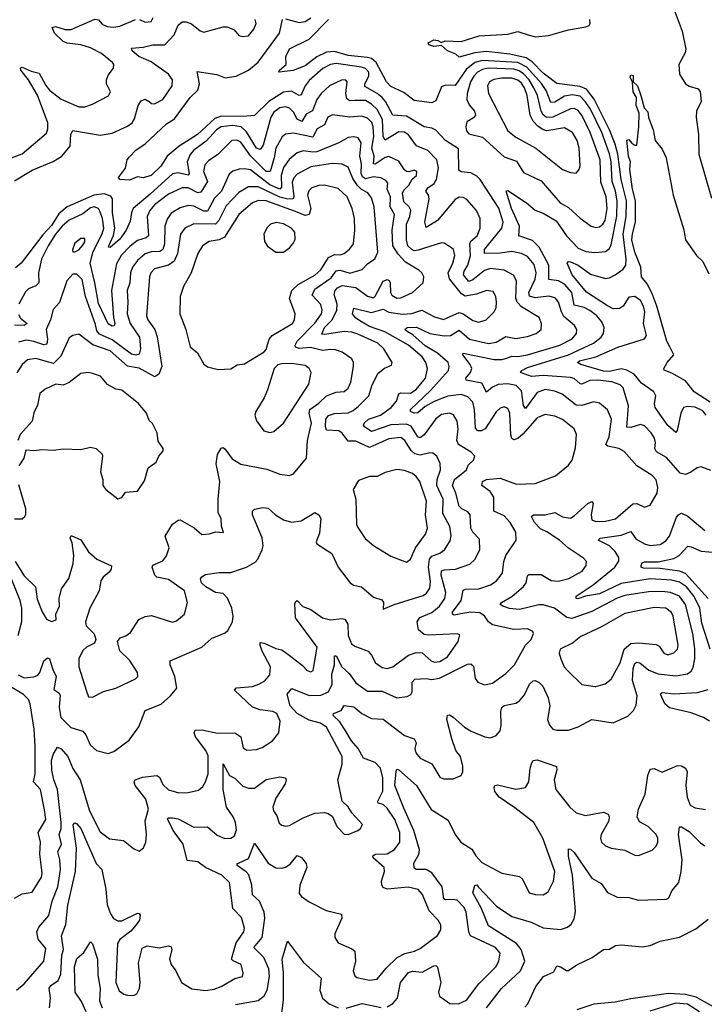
# Model space of a CAD drawing. Extents: x 1550320 to 1685906, y 509093 to 640511.
# Tile 261 of 532: x 1659812 to 1663322, y 527713 to 532764. Entities that reach past the tile are written whole.
import ezdxf

# ---------------------------------------------------------------- set-up
doc = ezdxf.new("R2010")
doc.units = 0

msp = doc.modelspace()

# ---------------------------------------------------------------- linework, layer by layer
at = {"layer": '0CON20XD'}
for points in [[(1663142.2, 532885), (1663207.7, 532705), (1663226.5, 532613.5), (1663222.8, 532595), (1663191.8, 532535), (1663194.7, 532485), (1663225.2, 532435.2), (1663245, 532422.8), (1663289.8, 532409.8), (1663300.4, 532395), (1663306.5, 532345), (1663281.9, 532295), (1663280.8, 532265), (1663291.6, 532175), (1663292.9, 532075), (1663359.2, 531849.2)], [(1659705, 532031.2), (1659825, 532076), (1659948.4, 532181.6), (1659956.6, 532205), (1659956.2, 532235), (1659903.1, 532376.9), (1659856.4, 532456.4), (1659818.1, 532505), (1659815, 532517.5), (1659825, 532520), (1659870, 532500), (1659910.7, 532490.7), (1659945, 532426.2), (1659965, 532402.4), (1660025, 532356.9), (1660115, 532317.7), (1660145, 532317.1), (1660185, 532330.4), (1660266.7, 532373.3), (1660276.5, 532395), (1660257.5, 532435), (1660256.6, 532455), (1660265, 532480.6), (1660292.9, 532515), (1660294.3, 532535), (1660287.1, 532545), (1660231.7, 532591.7), (1660175, 532620), (1660125.8, 532635.8), (1660055, 532644.4), (1660035, 532652.1), (1659989.6, 532695), (1659978, 532725), (1659995, 532730), (1660045, 532714.2), (1660075, 532714.8), (1660196.8, 532766.8), (1660215, 532763.3), (1660235, 532741.2), (1660260.1, 532730.1), (1660295, 532725.8), (1660325, 532731.1), (1660405.6, 532765.6)], [(1659785, 531938.2), (1659875, 531991.6), (1659982.6, 532037.4), (1660027.5, 532065), (1660070.8, 532115), (1660073.3, 532176.7), (1660084.6, 532195.4), (1660225, 532171.9), (1660285, 532181.5), (1660365, 532217.9), (1660388.9, 532235), (1660400, 532255), (1660419.2, 532325), (1660435, 532348.1), (1660455, 532356), (1660475, 532344.3), (1660486.7, 532335), (1660503, 532333), (1660545, 532355.6), (1660593.3, 532425), (1660595.5, 532455), (1660575, 532485.4), (1660485, 532548), (1660422.7, 532575), (1660388.1, 532605), (1660385, 532618.8), (1660445, 532623.3), (1660495, 532634.7), (1660555.8, 532635), (1660603.9, 532686.1), (1660625, 532736), (1660645, 532753.1), (1660665, 532752.9), (1660692.6, 532742.6), (1660736.4, 532706.4), (1660755, 532700.6), (1660855, 532727.5), (1660875, 532727.5), (1660911.7, 532711.7), (1660935, 532683.1), (1660955, 532678.6), (1660985, 532680.8), (1661012.5, 532715), (1661024.4, 532745), (1661018.6, 532765)], [(1660933.4, 528436.6), (1660985, 528460.4), (1661015, 528540), (1661085, 528437.9), (1661125, 528413.3), (1661155, 528410.8), (1661175, 528417.1), (1661197.6, 528432.4), (1661235, 528476.4), (1661256.3, 528466.3), (1661281.1, 528435), (1661283.3, 528415), (1661248.2, 528325), (1661245, 528281.2), (1661256.3, 528266.3), (1661295, 528239.4), (1661383.8, 528195), (1661460.8, 528175), (1661462.5, 528155), (1661427.5, 528075), (1661426.9, 528055), (1661445, 528028.6), (1661515, 527997.3), (1661529.5, 527985), (1661533.3, 527935), (1661522.1, 527885), (1661529.5, 527859.5), (1661540.2, 527850.2), (1661605, 527837.5), (1661645, 527842.1), (1661691.1, 527898.9), (1661747.3, 527952.7), (1661785.7, 527974.3), (1661835.6, 527985.6), (1661865, 527999.2), (1661953.7, 528066.3), (1661970.8, 528095), (1661971.2, 528121.2), (1661956.5, 528145), (1661911.9, 528191.9), (1661876.6, 528276.6), (1661855, 528302.9), (1661804, 528314), (1661695, 528304.2), (1661675, 528313.1), (1661667.8, 528325), (1661665.9, 528345), (1661682.8, 528395), (1661680.9, 528415), (1661624.5, 528465), (1661622.5, 528475), (1661636.3, 528483.7), (1661695, 528484.7), (1661732.9, 528507.1), (1661761.1, 528545), (1661761.2, 528595), (1661735, 528660.5), (1661695, 528719.7), (1661675, 528737.5), (1661650, 528745), (1661648.7, 528755), (1661673.8, 528806.2), (1661673.5, 528875), (1661662, 528925), (1661635, 528953.9), (1661574.5, 528975), (1661547.8, 529025), (1661512.9, 529065), (1661485, 529111.2), (1661452.9, 529162.9), (1661419.4, 529195), (1661421.2, 529205), (1661459.1, 529220.9), (1661475, 529246), (1661525, 529240), (1661565.6, 529205.6), (1661615, 529180), (1661675, 529176.2), (1661785, 529091.9), (1661835, 529074.4), (1661844.5, 529055), (1661837.8, 529025), (1661843, 529003), (1661865.8, 528975), (1661925, 528947.5), (1661965, 528878.1), (1661985, 528869.4), (1662035, 528870.6), (1662075, 528886.2), (1662083.3, 528905), (1662083.6, 528935), (1662071.3, 528985), (1662048.6, 529015), (1662027.5, 529075), (1662002.5, 529175), (1662004.3, 529195.7), (1662015, 529197.5), (1662035, 529186.7), (1662092.7, 529135), (1662125.7, 529115), (1662196.7, 529085), (1662225, 529080.5), (1662255, 529091.4), (1662274.7, 529115.3), (1662280.7, 529145), (1662277.7, 529215), (1662283.8, 529235), (1662295, 529245.4), (1662355, 529257.2), (1662375, 529269.2), (1662399.2, 529300.8), (1662425.6, 529355), (1662445, 529372.9), (1662455, 529374.2), (1662475, 529364.3), (1662494.6, 529344.6), (1662520.5, 529285), (1662529.1, 529245), (1662517.3, 529175), (1662527.5, 529145), (1662545, 529124.5), (1662565, 529118.8), (1662625, 529119.6), (1662675, 529137.1), (1662745, 529174.5), (1662855, 529157.1), (1662929.3, 529190.7), (1662959.1, 529220.9), (1662972.7, 529247.3), (1662978.3, 529295), (1662954, 529375), (1662956.3, 529435), (1662965, 529462.2), (1662975, 529468.8), (1662992, 529465), (1663036.6, 529426.6), (1663085, 529408), (1663175, 529398.4), (1663235, 529409.2), (1663255, 529421.9), (1663265, 529441.2), (1663273.3, 529485), (1663273.2, 529536.8), (1663263.5, 529615), (1663226.2, 529765), (1663195, 529806.5), (1663149.2, 529825), (1663105, 529830.8), (1663035, 529829.6), (1662915, 529810.2), (1662875, 529796.4), (1662745, 529729), (1662641.8, 529691.8), (1662616.7, 529696.7), (1662553.5, 529745), (1662495, 529763), (1662473.1, 529763.1), (1662375, 529738.5), (1662323.7, 529743.7), (1662289.2, 529755), (1662275.6, 529765), (1662282.2, 529775), (1662335, 529805.4), (1662395, 529857.1), (1662408.4, 529875), (1662415, 529911.2), (1662422.3, 529917.7), (1662485, 529917.6), (1662536.8, 529886.8), (1662574.2, 529884.2), (1662627.1, 529897.1), (1662695, 529934.5), (1662715.8, 529965), (1662718, 529985), (1662702.6, 530002.6), (1662625, 530053.1), (1662580, 530095), (1662515, 530137.8), (1662482.1, 530152.1), (1662450.4, 530185), (1662435.8, 530215), (1662445.6, 530224.4), (1662505.9, 530224.1), (1662555, 530236.2), (1662594.6, 530214.6), (1662635, 530207.8), (1662655, 530219.1), (1662725, 530282.7), (1662745, 530291.9), (1662752.2, 530282.2), (1662741.1, 530225), (1662745, 530199.2), (1662765, 530190.4), (1662815, 530190.9), (1662866.1, 530203.9), (1662955, 530280), (1662975, 530282.3), (1663015.8, 530264.2), (1663045, 530274.2), (1663080.4, 530335), (1663083.8, 530365), (1663075, 530404), (1663055, 530426.5), (1662975, 530476.4), (1662911.7, 530548.3), (1662884.2, 530564.2), (1662826.5, 530576.5), (1662817.3, 530585), (1662833.3, 530625), (1662846, 530715), (1662825, 530762.2), (1662785, 530797.9), (1662755, 530804), (1662694.2, 530785.8), (1662665, 530786.5), (1662593.2, 530843.2), (1662555, 530858.9), (1662505, 530867.4), (1662465, 530851.8), (1662405, 530769.6), (1662395.2, 530785.2), (1662385, 530860.5), (1662357.5, 530887.5), (1662315, 530895.5), (1662265, 530892.1), (1662235, 530879), (1662205, 530853.5), (1662180.5, 530900.5), (1662101.4, 530915), (1662098.5, 530925), (1662123.3, 530955), (1662129.5, 530975), (1662121.6, 530995), (1662083.1, 531045), (1662086.1, 531053.9), (1662245, 531020.8), (1662285, 531021.3), (1662315, 531030), (1662335, 531038.3), (1662365, 531036.7), (1662415, 531045.2), (1662580.5, 531095), (1662645, 531126.9), (1662667.2, 531155), (1662668, 531175), (1662656.1, 531196.1), (1662602.2, 531242.2), (1662589.3, 531265), (1662575, 531315.6), (1662557.1, 531337.1), (1662525, 531345.7), (1662455, 531337.7), (1662425.5, 531345.5), (1662422.9, 531365), (1662455, 531433.5), (1662459.6, 531465), (1662448.6, 531508.6), (1662415, 531549.7), (1662385, 531565.7), (1662335.2, 531575.2), (1662275, 531566.8), (1662195.4, 531565.4), (1662195.3, 531585), (1662283.8, 531695), (1662291.2, 531725), (1662268, 531798), (1662172, 531945), (1662155, 531962.2), (1662125, 531978.3), (1662075, 531983.8), (1662063, 531993), (1662061.5, 532101.5), (1661995.6, 532145), (1661945, 532197.9), (1661925, 532208), (1661885, 532214.7), (1661795, 532269), (1661725, 532274.6), (1661687, 532345), (1661669.8, 532365), (1661645, 532385.5), (1661581, 532421), (1661581.7, 532435), (1661601, 532475), (1661602.6, 532495), (1661585, 532514), (1661565, 532521), (1661435, 532539.7), (1661405, 532534.3), (1661366.4, 532513.6), (1661295, 532452.1), (1661274.9, 532425.1), (1661255, 532378.9), (1661245, 532375.4), (1661205, 532398), (1661165, 532392), (1661088.8, 532345), (1661015, 532272.7), (1660957.6, 532267.6), (1660845, 532269), (1660811.8, 532258.2), (1660723, 532175), (1660629.5, 532115), (1660568.5, 532065), (1660535, 532013.5), (1660485, 531964.4), (1660445, 531952.5), (1660415, 531958), (1660375, 531941.8), (1660324.3, 531944.3), (1660318.8, 531955), (1660355, 532002.5), (1660362.9, 532045), (1660375, 532060), (1660407.5, 532095), (1660455, 532128.1), (1660565, 532230.3), (1660605.4, 532255), (1660686, 532365), (1660725, 532402.5), (1660733.3, 532435), (1660721.7, 532498.3), (1660823, 532483), (1660865.3, 532465.3), (1660922.2, 532475), (1660985.4, 532505), (1661035, 532547.2), (1661143, 532695), (1661158.6, 532765)], [(1660425.5, 532765.5), (1660455, 532751.4), (1660485, 532755.8), (1660495.6, 532775)], [(1663355, 530451.5), (1663305, 530470), (1663285, 530465.8), (1663253.3, 530443.3), (1663225, 530431.1), (1663197.6, 530437.6), (1663128, 530518), (1663076.7, 530546.7), (1663067.8, 530565), (1663071.4, 530595), (1663066.9, 530616.9), (1663049.7, 530645), (1663015, 530680.4), (1662995, 530687.6), (1662945, 530671.9), (1662924.2, 530674.2), (1662932.7, 530782.7), (1662906, 530875), (1662890.5, 530890.5), (1662846.8, 530906.8), (1662775, 530915.6), (1662735, 530914.2), (1662694.3, 530894.3), (1662685, 530895.9), (1662655, 530923.1), (1662635, 530929.3), (1662495, 530938.6), (1662435, 530934.1), (1662378.6, 530955), (1662385.4, 530965), (1662415, 530980.8), (1662625, 531045.4), (1662754.3, 531105.7), (1662793.4, 531135), (1662804.7, 531155), (1662808.2, 531185), (1662796.4, 531215), (1662770.6, 531245), (1662735, 531272.6), (1662705, 531287.6), (1662655, 531299.4), (1662642.1, 531365), (1662605, 531407.5), (1662575, 531424.4), (1662525, 531431.9), (1662524.2, 531504.2), (1662475, 531597.5), (1662441.1, 531631.1), (1662371.5, 531655), (1662373.7, 531705), (1662332.5, 531795), (1662306, 531884), (1662315, 531888.6), (1662410.6, 531825), (1662455, 531787.1), (1662495, 531771.4), (1662561.7, 531731.7), (1662615, 531654.7), (1662675, 531591.8), (1662715, 531575.3), (1662759.7, 531569.7), (1662815.3, 531574.7), (1662835, 531590.5), (1662845, 531609.4), (1662873, 531757), (1662874.6, 531835), (1662866.6, 531885), (1662848.7, 531935), (1662844.1, 532035), (1662835, 532076.9), (1662795.9, 532185), (1662737.9, 532305), (1662713.4, 532343.4), (1662685, 532372.2), (1662645, 532379.1), (1662605, 532371.2), (1662555, 532341.1), (1662535, 532339.7), (1662510.9, 532400.9), (1662487.7, 532437.7), (1662411.2, 532521.2), (1662365, 532544.4), (1662185, 532555.5), (1662146, 532544), (1662101.3, 532508.7), (1662045, 532427.1), (1661995, 532428.2), (1661975, 532419.1), (1661945, 532347.5), (1661925, 532337.7), (1661835, 532350.4), (1661781.3, 532391.3), (1661715, 532421.3), (1661691.6, 532445), (1661640.2, 532545), (1661615, 532564.9), (1661595, 532571), (1661495, 532581.2), (1661425, 532601), (1661385, 532598.3), (1661335, 532574.4), (1661275, 532527.3), (1661214.5, 532504.5), (1661140, 532495), (1661143.8, 532505), (1661177.1, 532535), (1661175.8, 532575), (1661194.2, 532615), (1661295.3, 532664.7), (1661394.9, 532765.1)], [(1661175, 532769.1), (1661245, 532750.5), (1661275, 532755.8), (1661305, 532774.1)], [(1662424.4, 532685), (1662456.8, 532676.8), (1662523.5, 532683.5), (1662625, 532712), (1662715, 532727.1), (1662731.2, 532735), (1662736.9, 532745), (1662735.6, 532765)], [(1663332, 530735), (1663315, 530758.4), (1663275, 530777.1), (1663235, 530780.2), (1663215.6, 530774.4), (1663201.7, 530745), (1663183.2, 530656.8), (1663175, 530646), (1663135, 530682.9), (1663070, 530775), (1663066.4, 530795), (1663073.1, 530835), (1663062.9, 530855), (1663000.5, 530900.5), (1662962, 530945), (1662925, 530965.9), (1662895, 530972.4), (1662835, 530959.3), (1662805, 530961.8), (1662688.6, 530995), (1662671.5, 531005), (1662681.5, 531015), (1662764.8, 531035.2), (1662878.6, 531085), (1663015, 531126.9), (1663025.5, 531145), (1663010, 531205), (1663017.1, 531265), (1663010.3, 531295), (1662995, 531324.4), (1662965, 531344.6), (1662935, 531340.6), (1662905.9, 531294.1), (1662887.4, 531282.6), (1662855, 531281.4), (1662825, 531296.7), (1662717.3, 531367.3), (1662644.1, 531455), (1662618.6, 531515), (1662625, 531524), (1662635, 531522.7), (1662675, 531505.2), (1662739.1, 531459.1), (1662815, 531437.2), (1662835, 531439.5), (1662865, 531455.3), (1662905.2, 531484.8), (1662918.8, 531505), (1662921.4, 531535), (1662906, 531664), (1662921.9, 531755), (1662922.2, 531835), (1662894.9, 531945), (1662877.6, 532075), (1662864.7, 532125), (1662835, 532198.7), (1662757.3, 532357.3), (1662717.3, 532407.3), (1662685, 532421.1), (1662565, 532436.3), (1662495, 532489.7), (1662438.4, 532548.4), (1662408.5, 532568.5), (1662325, 532587.4), (1662205, 532600.5), (1662145.8, 532594.2), (1662065, 532572.9), (1662047.1, 532587.1), (1662004.5, 532604.5), (1661975, 532632.5), (1661935, 532626), (1661910, 532635), (1661906.2, 532645), (1661935, 532660.6), (1661955, 532658.1), (1661975, 532646.7), (1661993.8, 532656.2), (1662075, 532652.3), (1662167.9, 532682.1), (1662315, 532690.6), (1662365, 532703.3), (1662424.4, 532685)], [(1662765, 531697.8), (1662785, 531701.2), (1662802.2, 531715), (1662812.7, 531735), (1662824.2, 531795.8), (1662819, 531855), (1662791.3, 531931.3), (1662787.9, 532045), (1662736.1, 532185), (1662695, 532271.1), (1662675, 532299.2), (1662655, 532308.3), (1662635, 532307.3), (1662544.6, 532265), (1662512.8, 532262.8), (1662495.5, 532275.5), (1662484.5, 532294.5), (1662467, 532375), (1662448.4, 532415), (1662424, 532455), (1662395, 532487.1), (1662372.5, 532502.5), (1662345, 532510.9), (1662213.8, 532516.2), (1662185, 532509.6), (1662159.5, 532495), (1662140, 532475), (1662123.8, 532445), (1662105.9, 532385), (1662104.8, 532355), (1662116.8, 532326.8), (1662143.8, 532295), (1662149.5, 532275), (1662139.1, 532260.9), (1662105, 532240), (1662099.4, 532215), (1662103.3, 532195), (1662115, 532179.2), (1662185, 532161.4), (1662295, 532060), (1662358.8, 532038.8), (1662395, 531981.2), (1662485, 531937.1), (1662582.9, 531825), (1662625, 531800.8), (1662685, 531745.4), (1662741.9, 531705), (1662765, 531697.8)], [(1662665, 531977.5), (1662680.6, 531995), (1662686, 532014), (1662680.9, 532105), (1662669.7, 532145), (1662645.2, 532185.2), (1662605, 532210.3), (1662514.8, 532194.8), (1662495, 532198.7), (1662467.5, 532217.5), (1662444.3, 532244.3), (1662428.9, 532275), (1662413, 532375), (1662400, 532415), (1662385, 532438.1), (1662365, 532454.2), (1662335, 532464.2), (1662282.5, 532465), (1662242.1, 532457.9), (1662219.6, 532445), (1662210, 532425), (1662215.8, 532385), (1662314.4, 532194.4), (1662355, 532161.1), (1662458.1, 532105), (1662595, 531996.4), (1662635, 531980), (1662665, 531977.5)], [(1663351.7, 530801.7), (1663269.4, 530855), (1663225, 530910.8), (1663155, 530951.2), (1663116.4, 530966.4), (1663113.8, 530975), (1663132, 531005), (1663165.4, 531045), (1663145, 531085.5), (1663128.9, 531115), (1663078.1, 531295), (1663053, 531363), (1663029.6, 531409.6), (1663000.5, 531445), (1662996.9, 531495), (1662965, 531570.9), (1662951, 531635), (1662952.9, 531665), (1662968.9, 531725), (1662969.5, 531835), (1662954.4, 531895.6), (1662940.7, 531995), (1662942.9, 532035), (1662933.3, 532065), (1662924.2, 532145.8), (1662935, 532150), (1662950.7, 532130.7), (1662965, 532120), (1662975, 532120), (1662986.2, 532215), (1662987.5, 532285), (1662972.1, 532325), (1662974.2, 532365), (1662957.1, 532395), (1662954.2, 532444.2), (1662941.1, 532468.9), (1662945, 532482), (1662957.4, 532477.4), (1662957.5, 532445), (1662979.4, 532425), (1662995.7, 532375.7), (1663012.7, 532312.7), (1663032.2, 532292.2), (1663035, 532262.5), (1663059.7, 532199.7), (1663070, 532145), (1663105, 532100), (1663126.4, 532056.4), (1663162.5, 531865), (1663216.8, 531686.8), (1663226, 531635), (1663281.2, 531555), (1663315, 531523.8), (1663345, 531460)], [(1661500.7, 529410.7), (1661535, 529362.1), (1661595, 529319.1), (1661669.4, 529319.4), (1661745.3, 529285.3), (1661798, 529292), (1661817.8, 529302.2), (1661824, 529316), (1661824.7, 529365), (1661838.2, 529381.8), (1661895, 529384.7), (1661925, 529379.6), (1661963.8, 529386.2), (1662108.3, 529458.3), (1662125, 529459.1), (1662138, 529448), (1662146.5, 529385), (1662160.8, 529365), (1662195, 529352), (1662235, 529360.3), (1662305, 529409.5), (1662349.2, 529455), (1662405, 529555.8), (1662434, 529585), (1662446.7, 529615), (1662443.3, 529625), (1662415, 529640), (1662345, 529635.4), (1662235, 529660), (1662215, 529674.5), (1662195.2, 529705.2), (1662171.1, 529721.1), (1662125, 529724.8), (1662074.1, 529715.9), (1662039.6, 529709.6), (1662030.5, 529715), (1662030.9, 529725), (1662074.8, 529785), (1662085, 529837.8), (1662096.7, 529843.3), (1662165, 529845.3), (1662225, 529864.7), (1662255, 529883.9), (1662287.3, 529925), (1662293.5, 529985), (1662304.1, 530015), (1662357.1, 530095), (1662354.6, 530135), (1662325.9, 530185), (1662295, 530219.1), (1662243.4, 530243.4), (1662242.6, 530315), (1662224.4, 530344.4), (1662180.5, 530375), (1662184.5, 530395), (1662205, 530405.8), (1662275, 530412), (1662358.3, 530381.7), (1662455, 530384.6), (1662558.8, 530425), (1662625, 530479.2), (1662644.4, 530505), (1662662.1, 530567.9), (1662667, 530637), (1662654.6, 530665), (1662594, 530714), (1662555, 530730), (1662505, 530738.5), (1662465, 530721.6), (1662392, 530638), (1662365, 530615.3), (1662345, 530609.4), (1662335, 530615.6), (1662329.4, 530635), (1662325, 530746.2), (1662315, 530769.2), (1662295, 530778.5), (1662275, 530771.1), (1662255, 530753.3), (1662198.2, 530665), (1662180, 530655), (1662160, 530655), (1662148.7, 530668.7), (1662143.7, 530765), (1662135, 530802.2), (1662109.9, 530829.9), (1662075, 530841.5), (1662006.6, 530833.4), (1661936, 530805), (1661890.2, 530779.8), (1661852.8, 530747.2), (1661835, 530746.3), (1661815, 530754), (1661815.5, 530765), (1661917.8, 530862.2), (1662009.7, 530965), (1662014.1, 530985), (1662008.1, 531005), (1661953.2, 531053.2), (1661891.2, 531091.2), (1661827.3, 531147.3), (1661797.7, 531165), (1661786.5, 531175), (1661798, 531185), (1661846.4, 531186.4), (1661915, 531154.1), (1661988.3, 531141.7), (1662021.1, 531145), (1662065, 531170.9), (1662118.2, 531125), (1662215, 531102.4), (1662255, 531109.7), (1662305, 531139.7), (1662355, 531128.4), (1662415, 531138.6), (1662460, 531155), (1662485.4, 531175), (1662487.3, 531205), (1662475, 531236.4), (1662385, 531291.1), (1662362.4, 531315), (1662356.2, 531335), (1662358.4, 531425), (1662344.2, 531454.2), (1662295, 531479.5), (1662225, 531488.1), (1662195, 531477.4), (1662135, 531429.6), (1662115, 531422), (1662087, 531455), (1662090.8, 531475), (1662109.3, 531505), (1662122.4, 531555), (1662118.9, 531615), (1662125, 531627.8), (1662156.6, 531655), (1662171.8, 531695), (1662171.8, 531745), (1662154.6, 531785), (1662105, 531842.7), (1662085, 531852.9), (1662065, 531854.7), (1662045, 531842.7), (1661954.1, 531735), (1661895, 531697.5), (1661888.7, 531725), (1661911, 531845), (1661907.4, 531865), (1661894.6, 531885), (1661905, 531902), (1661936.5, 531923.5), (1661948.4, 531945), (1661959.1, 532005), (1661950.9, 532045), (1661905, 532093.7), (1661846.4, 532116.4), (1661805, 532173.1), (1661785, 532187.5), (1661755, 532189.1), (1661685, 532146.4), (1661675.9, 532165.9), (1661671.5, 532251.5), (1661644.1, 532304.1), (1661615, 532331.7), (1661585, 532349.3), (1661530.7, 532349.3), (1661505, 532347.3), (1661488.4, 532358.4), (1661483, 532385), (1661490, 532445), (1661484.5, 532454.5), (1661465.4, 532455.4), (1661399.5, 532425), (1661357.5, 532385), (1661335, 532354.5), (1661313.4, 532296.6), (1661280.3, 532279.7), (1661258.2, 532241.8), (1661235, 532253.9), (1661215, 532290), (1661195, 532309.7), (1661175, 532317.9), (1661145, 532312.2), (1661115, 532289.7), (1661098.6, 532265), (1661060, 532120), (1661045, 532098.8), (1661025, 532105.8), (1660975, 532188.7), (1660947.2, 532215), (1660902.2, 532222.2), (1660845, 532214.5), (1660821.1, 532198.9), (1660768.5, 532141.5), (1660705, 532095.8), (1660685, 532073.2), (1660670.2, 532035), (1660680, 531975), (1660675, 531966.5), (1660625, 531978.9), (1660595, 531974.3), (1660480, 531870), (1660394.2, 531795.8), (1660384.4, 531775), (1660378.4, 531731.6), (1660357.3, 531685), (1660325, 531638.9), (1660275, 531595.8), (1660267.5, 531597.5), (1660268.1, 531605), (1660292.2, 531657.8), (1660299.8, 531695), (1660287, 531775), (1660287.5, 531845), (1660279.6, 531859.6), (1660245, 531870.8), (1660192.1, 531865), (1660055.7, 531804.3), (1660012.2, 531767.8), (1659975, 531709.2), (1659930.1, 531659.9), (1659820, 531515), (1659789.4, 531490.6)], [(1659795, 527786), (1659835, 527817.5), (1659936.3, 527933.7), (1659945, 528000), (1659906.6, 528046.6), (1659899.4, 528085), (1659910.4, 528109.6), (1659961.4, 528168.6), (1659978.6, 528241.4), (1660006.9, 528315), (1660021, 528405), (1660018, 528455), (1660007, 528495), (1660025.2, 528535), (1660013.6, 528585), (1660023.9, 528615), (1660024.3, 528645), (1660005.2, 528815), (1659986.1, 528865), (1659976.9, 528915), (1659974.7, 528965), (1659985, 528998.6), (1660005, 529032), (1660025, 529023.1), (1660057.8, 528985), (1660083.4, 528923.4), (1660122.3, 528865), (1660170, 528705), (1660225, 528598.1), (1660272.4, 528562.4), (1660343.4, 528553.4), (1660395, 528512), (1660425, 528498.8), (1660446.2, 528515), (1660459.2, 528545), (1660462.2, 528585), (1660454.7, 528655), (1660472.4, 528715), (1660458, 528765), (1660404.5, 528835), (1660399.4, 528855), (1660404.2, 528865), (1660440.8, 528879.2), (1660515, 528887.5), (1660528.1, 528878.1), (1660545, 528840), (1660575, 528812.7), (1660628.3, 528798.3), (1660675, 528800.4), (1660728.2, 528811.8), (1660750, 528830), (1660765, 528854.3), (1660778.7, 528895), (1660777.5, 528987.5), (1660765.2, 529015), (1660713.5, 529085), (1660705.5, 529105), (1660710.9, 529119.1), (1660745, 529120.6), (1660825.2, 529104.8), (1660915, 529105.4), (1660946.2, 529085), (1660958.2, 529028.2), (1660976.6, 529016.6), (1661025, 529019.5), (1661055, 529030.4), (1661107.5, 529065), (1661140.6, 529105), (1661147.9, 529165), (1661130.5, 529205), (1661108.8, 529215), (1661045, 529224.1), (1661005, 529238), (1660912.9, 529325), (1660923.1, 529336.9), (1661005, 529343.7), (1661038.1, 529355), (1661067.9, 529372.1), (1661095, 529403.1), (1661096.8, 529445), (1661055.3, 529525), (1661044, 529555), (1661045, 529568.8), (1661065, 529565.9), (1661125, 529537.8), (1661155, 529530.8), (1661192.9, 529505), (1661261.7, 529451.7), (1661286.2, 529425), (1661305, 529418.6), (1661316.9, 529425), (1661336.7, 529545), (1661225.3, 529695), (1661223.1, 529766.9), (1661225, 529777.1), (1661235, 529784.4), (1661263.9, 529753.9), (1661305, 529739.2), (1661365, 529696.6), (1661405.3, 529684.7), (1661465, 529693.2), (1661478.6, 529688.6), (1661493.8, 529663.8), (1661495.9, 529605), (1661513, 529563), (1661529.6, 529549.6), (1661597.8, 529525), (1661615.5, 529505), (1661635.6, 529465), (1661670.7, 529440.7), (1661695, 529436.2), (1661725, 529444.6), (1661804.3, 529505), (1661845, 529518.2), (1661875, 529515.5), (1661921.1, 529475), (1661938.3, 529468.3), (1661965, 529471.9), (1662005, 529496.1), (1662059.2, 529575), (1662068.8, 529608.8), (1662055, 529613.8), (1661907.1, 529607.1), (1661885, 529610.7), (1661856.8, 529635), (1661850, 529675), (1661862.9, 529697.1), (1661925, 529722.7), (1661964.2, 529755), (1661990.6, 529795), (1661996.3, 529825), (1661973.4, 529915), (1661975, 529936.1), (1661987.5, 529942.5), (1662045.4, 529944.6), (1662119.4, 529970.6), (1662144.7, 529995.3), (1662170.9, 530045), (1662168.6, 530098.6), (1662135, 530135.5), (1662125, 530155.8), (1662121.2, 530225), (1662109.4, 530239.4), (1662078.1, 530255), (1662065, 530268.5), (1662048.5, 530335), (1662031.4, 530375), (1662040.8, 530405), (1662103.3, 530455), (1662111.1, 530478.9), (1662138.6, 530505), (1662145.7, 530525), (1662126.9, 530545), (1662060.7, 530585), (1662053.8, 530605), (1662059.5, 530665), (1662054.3, 530704.3), (1662036.7, 530736.7), (1662015.9, 530745.9), (1661975, 530738.9), (1661945, 530717.1), (1661885, 530634.1), (1661865, 530619.5), (1661853.8, 530625), (1661818.3, 530678.3), (1661795, 530690), (1661714.4, 530685.6), (1661615, 530650.9), (1661580, 530675), (1661574.4, 530685), (1661577.7, 530695), (1661599.6, 530715), (1661660.8, 530735), (1661715.7, 530775), (1661743.4, 530806.6), (1661755.4, 530845), (1661765, 530849.6), (1661815, 530848), (1661845, 530868), (1661891.5, 530925), (1661902.4, 530975), (1661894.7, 531005), (1661874.8, 531035), (1661805, 531094.8), (1661683.1, 531163.1), (1661605, 531190.4), (1661555, 531220.3), (1661533.8, 531235), (1661518.6, 531255), (1661525, 531283.8), (1661615, 531262), (1661675, 531280), (1661705, 531263.8), (1661775, 531252.8), (1661822.1, 531257.9), (1661873.5, 531273.5), (1661939.3, 531239.3), (1661985, 531226.6), (1662065, 531262), (1662086, 531256), (1662135, 531221.5), (1662165, 531213.2), (1662202.9, 531225), (1662244.5, 531265), (1662254, 531286), (1662256.7, 531315), (1662253.2, 531345), (1662239.1, 531369.1), (1662205, 531375.4), (1662154.4, 531355.6), (1662095, 531346.8), (1662077.7, 531357.7), (1662015.2, 531435), (1662009.1, 531465), (1662033.2, 531515), (1662042.1, 531555), (1662035.5, 531585), (1662025, 531594.3), (1661987.6, 531617.6), (1661975, 531619.2), (1661855, 531581.5), (1661835, 531579.4), (1661821.8, 531585), (1661801, 531605), (1661795.2, 531635), (1661795.2, 531715), (1661812.7, 531755), (1661817.6, 531787.6), (1661808.9, 531805), (1661780.6, 531830.6), (1661774.5, 531875), (1661780.4, 531889.6), (1661807.2, 531915), (1661823.8, 531946.2), (1661845.4, 531965), (1661848.5, 531985), (1661835, 531993.1), (1661806.4, 531983.6), (1661795, 531986.2), (1661782.3, 531995), (1661755, 532039.1), (1661705, 532061.7), (1661685, 532057.9), (1661635, 532023.5), (1661625, 532024.4), (1661628.4, 532065), (1661616.8, 532105), (1661627.3, 532165), (1661623.9, 532213.9), (1661616.5, 532236.5), (1661595, 532260), (1661565, 532268.6), (1661504.8, 532264.8), (1661415, 532276.6), (1661390.8, 532265), (1661375, 532224.7), (1661337.5, 532205), (1661315, 532161.6), (1661215, 532181.7), (1661175, 532177.7), (1661157.2, 532162.8), (1661125.7, 532105), (1661116.3, 532055), (1661096.7, 531985), (1661075, 531984.8), (1660995.8, 532065.8), (1660945, 532135.7), (1660925, 532146.9), (1660898.6, 532145), (1660827.1, 532072.9), (1660779.3, 532040.7), (1660761, 532019), (1660753.9, 531985), (1660775.3, 531935), (1660740.6, 531879.4), (1660725, 531876.1), (1660675, 531901.6), (1660645, 531901), (1660575, 531869.6), (1660503.3, 531815), (1660478.3, 531785), (1660465.2, 531754.8), (1660472.4, 531655), (1660460, 531645), (1660415, 531632), (1660377.3, 531602.7), (1660332.8, 531555), (1660307.8, 531512.2), (1660282.5, 531375), (1660292.7, 531237.3), (1660299.7, 531205), (1660296.5, 531193.5), (1660285, 531192), (1660265, 531204), (1660215, 531307.6), (1660197.3, 531415), (1660172.2, 531515), (1660188.5, 531575), (1660234.9, 531665), (1660242.8, 531695), (1660236.8, 531745), (1660221.8, 531781.8), (1660215, 531795.6), (1660193.5, 531803.5), (1660175, 531798.9), (1660135, 531768.5), (1660065, 531735.7), (1660029.1, 531705), (1659995, 531663.6), (1659957, 531605), (1659923.2, 531535), (1659907.3, 531465), (1659910.4, 531415), (1659895, 531398.7), (1659857.1, 531382.9), (1659841, 531369), (1659807.8, 531305)], [(1661858.7, 531478.7), (1661790.5, 531520.5), (1661751.9, 531561.9), (1661725.5, 531605), (1661721.3, 531685), (1661733, 531765), (1661712, 531805), (1661712.6, 531855), (1661696.1, 531895), (1661699.2, 531925), (1661689.5, 531939.5), (1661662.7, 531952.7), (1661625, 531957.7), (1661585, 531948.6), (1661568.8, 531958.8), (1661562.3, 531975), (1661563.9, 532025), (1661554.9, 532065), (1661562, 532132), (1661547.7, 532157.7), (1661525, 532163.8), (1661495, 532160.4), (1661447.7, 532132.3), (1661335, 532086.8), (1661314.2, 532084.2), (1661265, 532091.7), (1661235, 532081.8), (1661193.7, 532046.3), (1661164.1, 532005.9), (1661152.6, 531965), (1661154.4, 531905.6), (1661145, 531895.2), (1661095, 531916.9), (1660995, 531994.3), (1660965, 532000), (1660937.1, 531997.1), (1660905, 531987.3), (1660885, 531971.4), (1660845.6, 531884.4), (1660810.7, 531849.3), (1660775, 531782.2), (1660755, 531781.8), (1660705, 531807), (1660675, 531811.1), (1660635, 531798.8), (1660588.6, 531771.4), (1660568.3, 531741.7), (1660556.6, 531705), (1660553.4, 531615), (1660544.8, 531585.2), (1660530.8, 531575), (1660485, 531572.8), (1660455, 531562.9), (1660415, 531529.5), (1660390.8, 531495), (1660380, 531465), (1660376.5, 531415), (1660362.8, 531375), (1660366.5, 531315), (1660362.1, 531255), (1660378, 531205), (1660425.8, 531135.8), (1660431.1, 531075), (1660425, 531048.1), (1660406.4, 531043.6), (1660385, 531049), (1660285, 531121.8), (1660220.6, 531150.6), (1660207.3, 531167.3), (1660200.1, 531199.9), (1660149.1, 531345), (1660131.8, 531431.8), (1660105, 531459.6), (1660085, 531458.1), (1660053.1, 531425), (1660016.5, 531313.5), (1659982.6, 531277.4), (1659970.3, 531225), (1659947.1, 531175), (1659954.8, 531125), (1659950.9, 531099.1), (1659935, 531096.2), (1659885, 531114.1), (1659845, 531120.2), (1659805, 531109.2)], [(1661514.4, 531025), (1661465, 531058.2), (1661430.1, 531070.1), (1661405, 531073.1), (1661365, 531067), (1661303.3, 531083.3), (1661245, 531077), (1661225.4, 531085), (1661224, 531094), (1661234.6, 531115.4), (1661325, 531207), (1661359, 531255), (1661363.3, 531275), (1661355, 531302.9), (1661311.4, 531351.4), (1661325, 531381.4), (1661409.3, 531440.7), (1661435, 531476.7), (1661455, 531479.3), (1661505, 531464.4), (1661566.9, 531483.1), (1661595, 531512), (1661632.8, 531537.2), (1661648.7, 531571.3), (1661629.7, 531805), (1661615, 531850), (1661596.2, 531876.2), (1661565, 531892.7), (1661542.9, 531912.9), (1661519.7, 531949.7), (1661495, 532007.7), (1661465, 532023.5), (1661416.1, 532026.1), (1661305, 532009.5), (1661235, 531972.4), (1661217.3, 531952.7), (1661208.4, 531931.6), (1661217.6, 531855), (1661213.5, 531845), (1661186.7, 531843.3), (1661145, 531853.4), (1661035, 531906.3), (1660985, 531907.4), (1660935, 531877.5), (1660871.1, 531808.9), (1660832.3, 531735), (1660815, 531714.8), (1660705, 531717.8), (1660659.2, 531695), (1660636.2, 531663.8), (1660620, 531565), (1660603.7, 531526.3), (1660575, 531504.3), (1660503.6, 531486.4), (1660484, 531466), (1660476.5, 531445), (1660462.1, 531245), (1660468.8, 531225), (1660504.7, 531175), (1660516.6, 531136.6), (1660540.4, 530985), (1660525, 530946.4), (1660505, 530932.3), (1660425, 530976.6), (1660365, 530987.4), (1660274.9, 531064.9), (1660186.9, 531096.9), (1660115, 531151.1), (1660085, 531144.4), (1660065, 531131.4), (1660022, 531038), (1659985, 531000.4), (1659895, 531025.8), (1659851, 531019), (1659824.1, 530995.9), (1659797.3, 530952.7)], [(1660829.5, 530969.5), (1660895, 530974), (1660926.1, 530993.9), (1660965, 530998), (1661065, 531060), (1661075, 531072.5), (1661091.1, 531125), (1661105.9, 531144.1), (1661211.1, 531205), (1661221.1, 531225), (1661223.5, 531255), (1661194.2, 531334.2), (1661206.6, 531375), (1661239.3, 531405), (1661325, 531454.3), (1661355, 531480.8), (1661395, 531544.7), (1661425, 531560.5), (1661455, 531558.8), (1661475.2, 531564.8), (1661505, 531588.2), (1661522.5, 531615), (1661530.8, 531685), (1661527.5, 531745), (1661517.1, 531795), (1661491.3, 531855), (1661445, 531898.9), (1661374.7, 531915.3), (1661345, 531913.3), (1661308.8, 531901.2), (1661293.6, 531886.4), (1661288.1, 531865), (1661303.6, 531795), (1661295.6, 531765), (1661275, 531760.2), (1661235, 531777.4), (1661075, 531835.5), (1661035, 531837.3), (1661005, 531824.2), (1660934.9, 531765.1), (1660862.1, 531647.9), (1660835, 531635.3), (1660782.8, 531627.2), (1660749.1, 531605), (1660725.7, 531565.7), (1660691.5, 531465), (1660651.4, 531395), (1660634.4, 531345), (1660632.7, 531255), (1660663.1, 531175), (1660685, 531086.7), (1660723.3, 531055), (1660755, 530997.5), (1660774.1, 530984.1), (1660829.5, 530969.5)], [(1661165, 531572.5), (1661195, 531593.3), (1661213.6, 531616.4), (1661223.6, 531636.4), (1661222, 531675), (1661206, 531695), (1661165, 531716.9), (1661125.9, 531724.1), (1661097.5, 531715), (1661081.2, 531698.8), (1661063.8, 531665), (1661066.4, 531626.4), (1661082.3, 531602.3), (1661125, 531572.5), (1661165, 531572.5)], [(1660085, 531573.3), (1660095, 531574.2), (1660115, 531584.5), (1660135, 531607.8), (1660145.5, 531625.5), (1660145, 531642), (1660125, 531641.5), (1660095, 531618.5), (1660083, 531583), (1660085, 531573.3)], [(1659803.6, 529403.6), (1659835, 529388.2), (1659885, 529392.9), (1659905, 529402.1), (1659914.6, 529415), (1659934.8, 529475.2), (1659955, 529490.8), (1659965, 529486.2), (1659981.3, 529431.3), (1659999.2, 529395), (1659987.3, 529327.3), (1660011.8, 529311.8), (1660018.4, 529298.4), (1660013.3, 529235), (1660021.9, 529185), (1660073.7, 529133.7), (1660135, 529114.5), (1660151.5, 529095), (1660173.5, 529045), (1660205, 529015.5), (1660265, 528999.2), (1660295, 529009.6), (1660372.5, 529067.5), (1660422.7, 529137.3), (1660455, 529220), (1660536.3, 529253.7), (1660584.6, 529295.4), (1660617.5, 529335), (1660607.5, 529395), (1660582.7, 529455), (1660584, 529476), (1660746, 529545), (1660795, 529590), (1660865, 529618.8), (1660879, 529631), (1660902.4, 529675), (1660906.9, 529705), (1660899.6, 529745), (1660876.4, 529796.4), (1660855, 529820), (1660815, 529826), (1660765.5, 529855), (1660743.6, 529875), (1660739.4, 529895), (1660745, 529905.7), (1660765, 529917.3), (1660835, 529927.9), (1660895, 529928.1), (1660944.6, 529945.4), (1660975, 529955.8), (1661018.3, 529981.7), (1661032.7, 529997.3), (1661055.6, 530045), (1661059.5, 530065), (1661055, 530106.2), (1661004.6, 530225), (1661005, 530242.5), (1661015, 530253.8), (1661058.8, 530261.2), (1661085, 530258.1), (1661123.7, 530223.7), (1661165, 530198.1), (1661205, 530185.8), (1661255, 530194.2), (1661325, 530236), (1661346.2, 530225), (1661355.7, 530205), (1661349.3, 530130.7), (1661332, 530085), (1661335.9, 530075.9), (1661412.9, 530025), (1661444, 529955), (1661505.6, 529875), (1661523.4, 529863.4), (1661565, 529854.4), (1661625, 529802.2), (1661668.7, 529788.7), (1661676.2, 529773.8), (1661675, 529740), (1661732.5, 529765), (1661879.9, 529810.1), (1661898.1, 529821.9), (1661915, 529848), (1661917.5, 529882.5), (1661907.9, 529955), (1661912.6, 529997.4), (1661925, 530012.4), (1661965, 530027.2), (1661989.5, 530045), (1662018.5, 530091.5), (1662023.6, 530116.4), (1662017.5, 530165), (1661981.3, 530231.3), (1661982.5, 530305), (1661950, 530375), (1661951.5, 530405), (1661969.2, 530455), (1661968.1, 530488.1), (1661950, 530525), (1661930, 530540), (1661915, 530542.2), (1661865, 530530), (1661837.3, 530537.3), (1661819.3, 530555), (1661786.3, 530606.3), (1661765, 530620.3), (1661705, 530613.8), (1661605, 530569), (1661535, 530601.8), (1661495, 530602.7), (1661465, 530643.4), (1661448.5, 530655), (1661385, 530658.9), (1661379.6, 530675), (1661381.2, 530715), (1661395, 530733.3), (1661425, 530744.3), (1661495, 530748.1), (1661521, 530759), (1661548.1, 530781.9), (1661602.1, 530835), (1661618.5, 530891.5), (1661648.9, 530951.1), (1661682.7, 530977.3), (1661718.6, 530991.4), (1661720.8, 531005), (1661678.2, 531075), (1661647.5, 531105), (1661545, 531151.7), (1661515, 531161.2), (1661475, 531164.4), (1661375, 531148.5), (1661361.2, 531151.2), (1661374, 531185), (1661413.8, 531225), (1661438.3, 531275), (1661439.8, 531305), (1661423.3, 531355), (1661428.7, 531375), (1661440.9, 531389.1), (1661465, 531401.2), (1661535, 531390.4), (1661595, 531345.3), (1661625, 531337.6), (1661635, 531346.1), (1661675, 531423.1), (1661695, 531431.3), (1661706.6, 531426.6), (1661712, 531415), (1661713, 531365), (1661720.3, 531350.3), (1661745, 531336.2), (1661765, 531336.7), (1661825.7, 531365), (1661880, 531415), (1661883.1, 531445), (1661874.3, 531465), (1661858.7, 531478.7)], [(1659805, 531251.9), (1659815, 531233.6), (1659850.5, 531205), (1659835, 531194.7), (1659785, 531196.5)], [(1659788, 529985), (1659835, 529911.8), (1659893.3, 529855), (1659901, 529791), (1659926.4, 529726.4), (1659948.5, 529688.5), (1659975, 529677.3), (1659999.5, 529685), (1659997.7, 529715), (1660015.4, 529755), (1660014.8, 529795), (1660025.3, 529844.7), (1660063.2, 529896.8), (1660085.8, 529975), (1660089.8, 530015), (1660081.2, 530081.2), (1660071.2, 530105), (1660075, 530117.5), (1660125, 530095.8), (1660164.6, 530035), (1660207.1, 529997.1), (1660282, 529962), (1660280.8, 529945), (1660270.5, 529929.5), (1660240.5, 529905), (1660227.8, 529885), (1660218.4, 529835), (1660170.5, 529745), (1660148.9, 529675), (1660153.1, 529655), (1660193.8, 529613.8), (1660202.5, 529585), (1660195.8, 529565), (1660155, 529545.3), (1660135, 529528.2), (1660115.4, 529485), (1660115.5, 529445), (1660155, 529320), (1660165, 529290), (1660185, 529288), (1660241.3, 529318.7), (1660303.8, 529335), (1660405, 529382.5), (1660418, 529395), (1660416, 529415), (1660375, 529479.2), (1660325, 529526), (1660313.8, 529575), (1660327, 529593), (1660356.4, 529603.6), (1660379.8, 529620.2), (1660423, 529687), (1660455, 529703.3), (1660488.3, 529708.3), (1660595, 529672.9), (1660615, 529680), (1660656, 529715), (1660671.5, 529775), (1660657.5, 529835), (1660575, 529891.6), (1660514, 529905), (1660504.3, 529915), (1660491.2, 529955), (1660495, 529966.7), (1660545, 529987.9), (1660565, 530013.1), (1660578.1, 530055), (1660558.2, 530115), (1660595, 530175.5), (1660625, 530197.1), (1660635, 530198.1), (1660706.8, 530156.8), (1660745, 530123.8), (1660785, 530126.2), (1660815, 530136.2), (1660856.4, 530133.6), (1660845.7, 530165.7), (1660844, 530205), (1660828.9, 530235), (1660828.8, 530305), (1660838.2, 530395), (1660818.5, 530485), (1660825.5, 530534.5), (1660845, 530566.7), (1660855, 530568.8), (1660865, 530561.2), (1660900.8, 530510.8), (1660945, 530483.5), (1661078.4, 530458.4), (1661145, 530432.7), (1661195, 530425.8), (1661215, 530433.8), (1661281.4, 530515), (1661287.5, 530605), (1661308.4, 530695), (1661296.3, 530745), (1661299.8, 530765), (1661345, 530796.3), (1661384.5, 530835.5), (1661435, 530853.1), (1661475, 530856.7), (1661495, 530873.2), (1661510.2, 530905), (1661523.2, 530985), (1661523.8, 531005), (1661514.4, 531025)], [(1661095, 530645.8), (1661115, 530651.9), (1661165, 530694), (1661293.8, 530895), (1661306.4, 530955), (1661295, 530975.7), (1661275, 530991.1), (1661205, 531000.9), (1661155, 530998.1), (1661135, 530992.9), (1661115.7, 530975), (1661082.3, 530865), (1661065.5, 530825), (1661022.7, 530755), (1661017.8, 530735), (1661025, 530706.2), (1661064, 530655), (1661095, 530645.8)], [(1659809.4, 530475), (1659834.2, 530515), (1659845, 530557.5), (1659885, 530553.8), (1659925, 530558.6), (1659985.7, 530555.7), (1660035, 530562.9), (1660125, 530560), (1660175, 530570.8), (1660204.2, 530564.2), (1660234, 530535), (1660237.1, 530525), (1660225.5, 530445), (1660237.5, 530405), (1660238.6, 530375), (1660253.8, 530355), (1660315, 530306.7), (1660335, 530312.5), (1660355, 530340), (1660415, 530346), (1660451.2, 530398.8), (1660470.6, 530465), (1660510.8, 530495), (1660524.5, 530525.5), (1660547, 530553), (1660548, 530565), (1660522, 530602), (1660516.2, 530645), (1660493.3, 530693.3), (1660475, 530707.5), (1660461.4, 530745), (1660421.2, 530795), (1660335, 530864.3), (1660305, 530868.6), (1660262.6, 530892.6), (1660226.2, 530935), (1660185, 530950), (1660165, 530953.8), (1660125, 530948.8), (1660065, 530902.9), (1660035, 530890), (1659997.5, 530895), (1659941.7, 530868.3), (1659915, 530847.5), (1659903.3, 530786.7), (1659885, 530747.5), (1659876, 530705), (1659814.2, 530635.8), (1659802.5, 530605)], [(1661795, 529981.4), (1661815, 529996.2), (1661840.9, 530055), (1661892, 530125), (1661902.2, 530155), (1661892.6, 530225), (1661898.1, 530295), (1661863.8, 530395), (1661845, 530421.1), (1661825, 530436.2), (1661785, 530451.9), (1661745, 530457.5), (1661685, 530441.4), (1661645, 530421.5), (1661605, 530420.6), (1661548.9, 530401.1), (1661522.2, 530355), (1661535.6, 530305), (1661538.5, 530175), (1661545, 530160), (1661583.3, 530103.3), (1661625, 530067.5), (1661715, 530012), (1661795, 529981.4)], [(1659785, 530203.5), (1659825, 530204.2), (1659837.5, 530215), (1659843.2, 530226.8), (1659843.1, 530255), (1659808, 530378)], [(1663352.4, 529535), (1663308.3, 529668.3), (1663299, 529745), (1663269.2, 529805), (1663230.4, 529855), (1663195, 529878.7), (1663155, 529888.8), (1663045, 529896.6), (1662895, 529872.4), (1662785, 529819.4), (1662713.1, 529806.9), (1662672.6, 529792.6), (1662664.2, 529795), (1662665, 529807.3), (1662752.2, 529865), (1662863.6, 529956.4), (1662883.8, 529986.2), (1662883.3, 530005), (1662865, 530036.3), (1662835, 530065.6), (1662778, 530095), (1662787.5, 530105), (1662895, 530120.3), (1662945, 530139.1), (1662970.9, 530100.9), (1663015, 530075.3), (1663045, 530066.4), (1663095, 530072.5), (1663125, 530091.1), (1663144.1, 530115), (1663178.5, 530211.5), (1663189.2, 530225), (1663205, 530231.9), (1663237.9, 530217.9), (1663324.2, 530144.2)], [(1663341.4, 529795), (1663225, 529922.5), (1663195, 529934.4), (1663095, 529949.6), (1663010.3, 529950.3), (1662998.1, 529955), (1662997.5, 529965), (1663002.8, 529977.2), (1663015, 529982.7), (1663085, 529983.1), (1663165, 529999.6), (1663193.6, 530016.4), (1663236.5, 530063.5), (1663255, 530060.8), (1663305, 530037), (1663385, 530030.4)], [(1659804, 529605), (1659822.3, 529677.7), (1659822.1, 529745), (1659813.8, 529785), (1659758.5, 529925)], [(1662762.8, 529342.8), (1662765, 529343.1), (1662813.1, 529356.9), (1662845, 529380.8), (1662890, 529465), (1662911.6, 529535), (1662945, 529563.7), (1662985, 529567.8), (1663075, 529558.4), (1663089.6, 529549.6), (1663113.8, 529513.8), (1663135, 529506.4), (1663165, 529516.4), (1663183.8, 529535), (1663187.2, 529555), (1663161.6, 529705), (1663153.8, 529723.8), (1663124.7, 529744.7), (1663065, 529749.2), (1662915, 529718.8), (1662795, 529649.4), (1662689.5, 529600.5), (1662645.8, 529565), (1662583.3, 529535), (1662577.5, 529515), (1662585.7, 529485), (1662603.3, 529445), (1662620, 529425), (1662694.6, 529354.6), (1662762.8, 529342.8)], [(1659964.6, 527695), (1659969.7, 527745), (1659963.5, 527796.5), (1659971, 527809), (1660008.7, 527835), (1660022.6, 527867.4), (1660028.4, 527965), (1660036.4, 527995), (1660025.3, 528065), (1660047.7, 528122.3), (1660058.8, 528221.2), (1660097.3, 528395), (1660103.7, 528513.7), (1660086.6, 528633.4), (1660095, 528643.6), (1660105, 528639.6), (1660125.1, 528615.1), (1660204, 528435), (1660232.7, 528405), (1660253.7, 528303.7), (1660259.6, 528225), (1660276.9, 528176.9), (1660292.7, 528152.7), (1660315, 528141.2), (1660335, 528141.3), (1660415, 528181.5), (1660425, 528179.2), (1660429.8, 528169.8), (1660426.5, 528145), (1660409.7, 528120.3), (1660381.7, 528088.3), (1660325.4, 528045), (1660312.7, 528025), (1660305.4, 527825.4), (1660322.4, 527782.4), (1660345, 527765.5), (1660365, 527760), (1660395, 527758.1), (1660413.1, 527766.9), (1660425.4, 527794.6), (1660429.2, 527825), (1660420.8, 527925), (1660439.3, 528000.7), (1660465, 528013.3), (1660526.9, 528003.1), (1660575, 528012.5), (1660588.3, 528008.3), (1660591.4, 527995), (1660580, 527945), (1660587.6, 527917.6), (1660612.2, 527885), (1660640.5, 527825), (1660695, 527793.1), (1660765.4, 527784.6), (1660809.2, 527790.8), (1660845, 527803.8), (1660915, 527845.6), (1660953.6, 527856.4), (1660957.1, 527872.9), (1660947, 527917), (1660905.9, 527935.9), (1660898.2, 527945), (1660921.7, 528028.3), (1660961.6, 528085), (1660963.9, 528103.9), (1660948.4, 528158.4), (1660904.6, 528205), (1660887.4, 528337.4), (1660847.9, 528375), (1660765, 528415.3), (1660725, 528444), (1660670.9, 528450.9), (1660650.3, 528535), (1660599.3, 528605), (1660570, 528665), (1660575, 528670), (1660595, 528669.1), (1660625, 528664.6), (1660705, 528622.7), (1660775, 528624.1), (1660825, 528580), (1660863, 528563), (1660894.5, 528565.5), (1660912.6, 528577.4), (1660922.6, 528607.4), (1660918.6, 528645), (1660906.5, 528675), (1660871.6, 528725), (1660854.5, 528814.5), (1660855, 528946.2), (1660887.2, 528887.2), (1660915, 528873.8), (1660955, 528832.3), (1660985, 528821.1), (1661015, 528821.1), (1661075, 528866.8), (1661145, 528880), (1661174.5, 528874.5), (1661178.5, 528865), (1661173.1, 528845), (1661125, 528770), (1661110, 528725), (1661113.5, 528705), (1661129.8, 528679.8), (1661142.5, 528642.5), (1661155, 528632), (1661175, 528627.1), (1661195, 528631.1), (1661265, 528670.4), (1661325, 528693.3), (1661375, 528697.1), (1661392.7, 528692.7), (1661416.1, 528676.1), (1661438, 528625), (1661475.6, 528585.6), (1661495, 528583.5), (1661545, 528604.7), (1661559.4, 528615), (1661570, 528635), (1661515.4, 528695.4), (1661495, 528726.7), (1661464.4, 528754.4), (1661442.9, 528865), (1661465.3, 528945), (1661465.9, 528985), (1661384, 529135), (1661354.6, 529155.4), (1661295, 529171), (1661234.3, 529204.3), (1661198.9, 529245), (1661182.5, 529305), (1661207, 529333), (1661295, 529297.4), (1661355, 529299), (1661394.4, 529315.6), (1661414.1, 529355), (1661412.4, 529407.6), (1661426.1, 529455), (1661425, 529500.6), (1661435, 529500.9), (1661463.9, 529445), (1661500.7, 529410.7)], [(1659785, 528257.5), (1659825, 528279.5), (1659875, 528288.9), (1659923.3, 528365), (1659926.8, 528385), (1659915.3, 528485), (1659917.9, 528545), (1659906.8, 528595), (1659945, 528661.2), (1659939.6, 528710.4), (1659918.9, 528815), (1659881.7, 528855), (1659890.8, 528895), (1659891.8, 529035), (1659885.2, 529125), (1659865.4, 529255.4), (1659856.7, 529276.7), (1659831.9, 529301.9), (1659755, 529348.2)], [(1663349.2, 529165), (1663318, 529185), (1663255, 529208.6), (1663143.4, 529233.4), (1663118.8, 529255), (1663098, 529305), (1663105, 529312), (1663165, 529306), (1663286.6, 529313.4), (1663342.2, 529327.8)], [(1661695, 527700.8), (1661725, 527718), (1661749.3, 527745), (1661763.5, 527825), (1661805, 527876.9), (1661825, 527883.8), (1661875, 527877.5), (1661935, 527910), (1661945, 527911.9), (1661953.2, 527903.2), (1661971.5, 527825), (1661959.1, 527775), (1661963.3, 527755), (1662016.6, 527716.6), (1662061.2, 527715), (1662102.5, 527735), (1662165, 527817.3), (1662252.1, 527905), (1662268.5, 527935), (1662275.4, 527975), (1662251.4, 528005), (1662123.6, 528065), (1662114.2, 528084.2), (1662100.8, 528185), (1662090.1, 528210.1), (1662055, 528246.5), (1662035, 528251.6), (1661995, 528249.2), (1661985.6, 528255), (1661977, 528315), (1661925, 528386.8), (1661895, 528405.2), (1661845, 528404.7), (1661833.7, 528413.7), (1661832.8, 528437.2), (1661858.6, 528481.4), (1661860.9, 528505), (1661832.7, 528605), (1661780.9, 528719.1), (1661735.4, 528835), (1661741.2, 528908.8), (1661745, 528918.8), (1661755, 528915.6), (1661846.1, 528835), (1661921.9, 528711.9), (1662008.5, 528658.5), (1662044.7, 528585), (1662074.2, 528545), (1662129.4, 528509.4), (1662150, 528475), (1662181.3, 528441.3), (1662283.8, 528385), (1662375, 528368.6), (1662389.4, 528355), (1662423.8, 528285), (1662456.4, 528276.4), (1662495, 528275.5), (1662520.4, 528289.6), (1662548.2, 528345), (1662554.7, 528395), (1662494.7, 528565), (1662448.1, 528645), (1662351, 528721), (1662269.6, 528775), (1662247.3, 528805), (1662244.4, 528825.6), (1662247.5, 528835), (1662261.2, 528838.8), (1662356.2, 528816.2), (1662405, 528825.7), (1662422.9, 528855), (1662429.2, 528925), (1662437.4, 528952.6), (1662445, 528964), (1662465, 528967.1), (1662563.3, 528933.3), (1662566, 528916), (1662552.1, 528865), (1662560.5, 528815), (1662632.2, 528725), (1662664.7, 528694.7), (1662712.4, 528682.4), (1662805, 528698.5), (1662828.4, 528688.4), (1662834.5, 528675), (1662833.1, 528655), (1662793.5, 528585), (1662788.9, 528565), (1662794.4, 528545), (1662815, 528525.6), (1662845, 528513.6), (1662915, 528504.4), (1662965, 528478.6), (1662985, 528475.7), (1663055, 528504.4), (1663075, 528524.2), (1663084.2, 528544.2)], [(1663084.2, 528544.2), (1663083.5, 528565), (1663074.4, 528585), (1663034.3, 528625), (1662989.8, 528649.8), (1662977.3, 528675), (1662984.6, 528715), (1663018.5, 528791.5), (1663032.9, 528887.1), (1663045, 528918.6), (1663065, 528922.2), (1663105, 528903.8), (1663185, 528937.5), (1663205, 528937.1), (1663224.5, 528924.5), (1663233.3, 528905), (1663227.1, 528835), (1663233.1, 528775), (1663250, 528735), (1663275, 528720.7), (1663327.9, 528712.1)], [(1662204.7, 527695), (1662282.8, 527795), (1662380, 527885), (1662401.6, 527935), (1662383.3, 527995), (1662359.5, 528025), (1662214.7, 528115), (1662177.9, 528207.9), (1662135.4, 528285), (1662145, 528322.5), (1662155, 528325.6), (1662164.5, 528314.5), (1662256.3, 528216.3), (1662335, 528163), (1662434.8, 528134.8), (1662495, 528105.3), (1662585, 528096.2), (1662620.7, 528109.3), (1662639.4, 528125), (1662655, 528151.2), (1662661.2, 528188.8), (1662646.7, 528375), (1662625, 528473.3), (1662625, 528510), (1662635, 528509.2), (1662655, 528491.9), (1662745, 528360.5), (1662793.6, 528333.6), (1662825, 528286.4), (1662875, 528263.1), (1662935, 528261.5), (1662985, 528246.9), (1663127.5, 528252.5), (1663140, 528260), (1663155.8, 528295), (1663191.3, 528338.7), (1663203.8, 528393.8), (1663207.5, 528455), (1663190, 528585), (1663195, 528623.8), (1663205, 528624.2), (1663245, 528599.5), (1663301.5, 528541.5), (1663325, 528526.4)], [(1660917.6, 527712.4), (1661035, 527731.8), (1661064.3, 527755.7), (1661080, 527785), (1661093.3, 527855), (1661089.3, 527895), (1661063.6, 527953.6), (1661012.1, 528005), (1661054.5, 528055.5), (1661067.8, 528155), (1661064.8, 528185), (1661041.9, 528241.9), (1661004.7, 528274.7), (1661002.3, 528325), (1660987, 528377), (1660973.5, 528393.5), (1660926, 528425), (1660926.7, 528435), (1660933.4, 528436.6)], [(1662402.3, 527697.7), (1662417.5, 527715), (1662457.5, 527805), (1662497.5, 527855), (1662549.5, 527880.5), (1662565, 527910), (1662585, 527905.8), (1662615, 527886.2), (1662625, 527886.7), (1662667.5, 527915), (1662746.6, 527953.4), (1662805, 527993.8), (1662835, 527996.2), (1662865.9, 528014.1), (1662895, 528018), (1663005, 528008.6), (1663045, 528014.4), (1663095, 528037.3), (1663195, 528056.8), (1663279.1, 528100.9), (1663340.8, 528149.2)], [(1660153, 527675), (1660127.8, 527727.8), (1660096.2, 527775), (1660092.8, 527905), (1660105, 527948.1), (1660141.3, 527978.7), (1660175, 528033.3), (1660185, 528022.5), (1660211.1, 527945), (1660211.7, 527865), (1660223.9, 527793.9), (1660221.7, 527731.7), (1660235, 527695.4)], [(1661147.1, 527602.9), (1661164.8, 527735), (1661163.8, 527875), (1661156.9, 527945), (1661185, 528037.5), (1661267.6, 527927.6), (1661357.4, 527847.4), (1661350, 527785), (1661364.4, 527744.4), (1661397.8, 527715), (1661445, 527694.2)], [(1663405, 527678.9), (1663279.5, 527749.5), (1663225, 527763.8), (1663138.6, 527768.6), (1662945, 527741.9), (1662865, 527724.5), (1662755, 527714.1), (1662667.5, 527685)], [(1661485, 527692.8), (1661567.3, 527717.3), (1661665, 527695.9)], [(1663297.6, 527675), (1663235, 527713.5), (1663175, 527718.8), (1663042.4, 527677.6)]]:
    msp.add_lwpolyline(points, dxfattribs=at)

doc.saveas('drawing.dxf')
